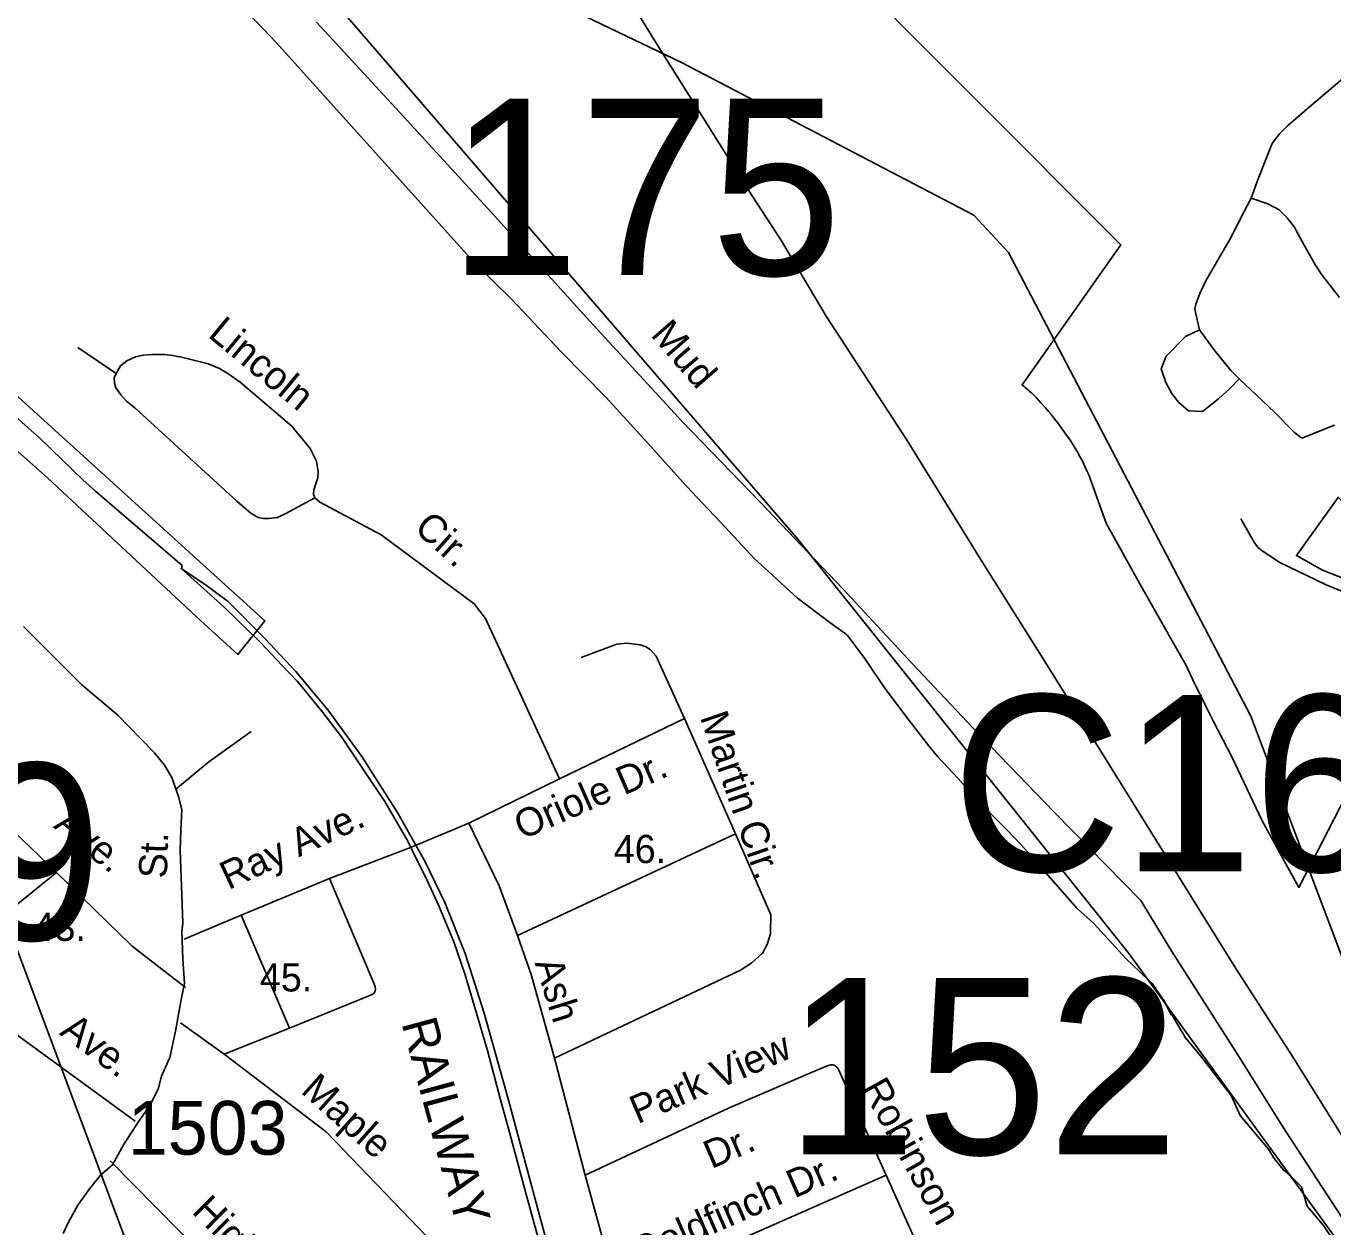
# Model space of a CAD drawing. Extents: x 884530 to 1028605, y 526725 to 653634.
# Drawn here: x 967410 to 970449, y 591285 to 594076 of the extents above; entities that cross this region are included whole.
import ezdxf

# ---------------------------------------------------------------- set-up
doc = ezdxf.new("R2010")
doc.units = 0
for name, color, linetype in [('Exist Boundary Political City Limit New', 7, 'Continuous'), ('Exist Boundary Political City Limit New Hole', 7, 'Continuous'), ('Exist Hydrographic Creek Single Shore', 7, 'Continuous'), ('Exist Hydrographic Creek Single Shore Label', 7, 'Continuous'), ('Exist Railroad Mainline', 7, 'Continuous'), ('Exist Railroad Mainline Label', 7, 'Continuous'), ('Exist Railroad Siding', 7, 'Continuous'), ('Exist Road Non-System Type 51', 7, 'Continuous'), ('Exist Road Non-System Type 51 Label', 7, 'Continuous'), ('Exist Road Secondary Structure Culvert Number Label', 7, 'Continuous'), ('Exist Road Secondary Structure Standard Bridge Number Label', 7, 'Continuous'), ('Exist Road Secondary Type 51 Attributed', 7, 'Continuous'), ('Exist Road Secondary Type 51 Label', 7, 'Continuous'), ('Exist Road Secondary Type 51 Number Label', 7, 'Continuous'), ('Exist Utilities Electrical Transmission Line', 7, 'Continuous'), ('Map Preparation Boundary City Limit Buffer Line', 7, 'Continuous')]:
    doc.layers.add(name, color=color, linetype=linetype)

msp = doc.modelspace()

# ---------------------------------------------------------------- linework, layer by layer
at = {"layer": 'Exist Boundary Political City Limit New'}
for points in [[(967639.6, 594427.2), (966938.9, 593625.2), (967965.8, 592693.9), (967903.1, 592615.6), (967816.2, 592694.6), (967460.1, 593025.8), (967162.7, 593289.8), (966859.1, 593562.6), (966770.9, 593641.8), (966630.7, 593768), (966255.8, 594106.7)], [(970450.9, 591252.7), (970427, 591288.5), (970388.8, 591333.1), (970376, 591377.8), (970350.5, 591403.3), (970333.5, 591418.2), (970312.2, 591443.7), (970299.6, 591465.4), (970233.6, 591543.6), (970212.3, 591590.4), (970142.1, 591681.9), (970106, 591724.4), (970072.8, 591780.8), (970072.8, 591778), (970059.2, 591806.2), (970028.7, 591850.9), (970006, 591871.9), (970000, 591877.8), (969967.8, 591909.1), (969892.8, 591990.4), (969854.4, 592024.8), (969786.4, 592102.5), (969756.2, 592138.2), (969724.3, 592173.2), (969692.5, 592206), (969661.3, 592237.3), (969606.9, 592294.1), (969577.9, 592327.1), (969530.6, 592377.6), (969508.4, 592403.8), (969461.6, 592464.8), (969435, 592500), (969408.4, 592535.2), (969394, 592556.5), (969358.3, 592609.4), (969320.6, 592659.9), (969317.9, 592661.8), (969279.1, 592690.1), (969204.1, 592746.3), (969136.4, 592808.4), (969104.1, 592837.5), (969026.8, 592921.2), (968982, 592968.6), (968936.3, 593017), (968863.4, 593099.1), (968758.9, 593212.9), (968654.4, 593319.1), (968540.1, 593440.8), (968454.1, 593524.8), (967993, 594037.2), (967774.3, 594267.6)], [(969261.9, 594263.6), (969955.7, 593567.6), (969726.4, 593242.1), (969731.4, 593238.1), (969733.8, 593236.1), (969739.9, 593230.9), (969749.2, 593222.5), (969759.6, 593212.1), (969770.8, 593200), (969780.4, 593189.1), (969788.4, 593179.8), (969794.8, 593172.2), (969801.9, 593163.3), (969810.9, 593151.6), (969820.5, 593138.6), (969829.8, 593125.6), (969838.3, 593113.3), (969845.9, 593101.4), (969853.4, 593088.8), (969861.3, 593074.3), (969867.2, 593062.9), (969872.4, 593052.4), (969877.2, 593042.7), (969881.7, 593033.3), (969921.8, 592920.7), (970000, 592779.6), (970003.1, 592774.1), (970072.8, 592651.4), (970107.2, 592591.3), (970123.5, 592556.5), (970151.4, 592500), (970171.3, 592459.8), (970213.9, 592377.6), (970283.9, 592230.4), (970369.6, 592073.8), (970589.2, 592500)]]:
    msp.add_lwpolyline(points, dxfattribs=at)
at = {"layer": 'Exist Boundary Political City Limit New Hole'}
msp.add_lwpolyline([(970510.1, 592777.8), (970635.6, 592766.1), (970650.4, 592780.1), (970624.9, 592807.5), (970604.5, 592828.3), (970581.2, 592853.9), (970543.5, 592893.3), (970525.3, 592913.1), (970461.1, 592981.1), (970458.6, 592977.3), (970364.1, 592845.3), (970424.6, 592811.6), (970510.1, 592777.8)], dxfattribs=at)
at = {"layer": 'Exist Hydrographic Creek Single Shore'}
for points in [[(970592.1, 591668.2), (970484.2, 591874.4), (970258, 592471.8), (969695, 593549.7), (969614.4, 593636.6), (968934.7, 593991.6), (967991.2, 594443.8), (967892, 594462.1)], [(970578.6, 591090), (969975.3, 591919.6), (969204.9, 592883.5), (967914.1, 594379.7)]]:
    msp.add_lwpolyline(points, dxfattribs=at)
at = {"layer": 'Exist Railroad Mainline'}
for points in [[(966312.5, 594128.9), (966464.2, 593990.6), (966565.7, 593897.8), (966694.8, 593776.4), (966801.5, 593680.7), (967007.4, 593516), (967152.9, 593380.8), (967306.1, 593239.5), (967443.9, 593116.7), (967542, 593021.7), (967571.7, 592995.4), (967773.6, 592822.2), (967771.7, 592814.7)], [(967770.3, 592816), (967870, 592725.9), (967957.1, 592641.8), (968006.1, 592590.2), (968041.1, 592552.6), (968073.4, 592514), (968097.8, 592483.6), (968143.8, 592424.1), (968206, 592331.1), (968244.4, 592273.4), (968297.8, 592181.5), (968315.3, 592145.6), (968338.9, 592098.3), (968370, 592030.9), (968405, 591947.8), (968431.2, 591870.7), (968483.3, 591694.8), (968513, 591583.2), (968532.6, 591510.4), (968572.6, 591363.2), (968617.1, 591199.7)]]:
    msp.add_lwpolyline(points, dxfattribs=at)
at = {"layer": 'Exist Railroad Siding'}
msp.add_lwpolyline([(968738.7, 590819.6), (968715.1, 590887.8), (968670, 591068.1), (968586.5, 591378), (968530.1, 591588), (968475.4, 591781.5), (968431.2, 591920.6), (968384.4, 592038.8), (968337.2, 592135.1), (968274.6, 592246.2), (968191.1, 592378.4), (968112.3, 592486.9), (968037.6, 592576.2), (967965.8, 592652.3), (967881.4, 592738.1), (967829.8, 592775.7), (967770.3, 592816)], dxfattribs=at)
at = {"layer": 'Exist Road Non-System Type 51'}
for p, q in [((967619.7, 593268.6), (967530.6, 593328.9)), ((968650.7, 592326.7), (968941, 592466.9)), ((969059.8, 592198.7), (968941, 592466.9)), ((968439.7, 592223.2), (968650.7, 592326.7)), ((968553.2, 591961.9), (969059.8, 592198.7)), ((967224, 591901), (967481, 592108.3)), ((967910.4, 592009.6), (968116, 592094.9)), ((967778.3, 591953.4), (967910.4, 592009.6)), ((968022.8, 591746.8), (967910.4, 592009.6)), ((967870.8, 591686.7), (967769.7, 591759)), ((967870.8, 591686.7), (968022.8, 591746.8)), ((968710.6, 591405.1), (968638.7, 591676.8)), ((969410.1, 591405.1), (969348.4, 591542.3)), ((967819, 591222), (967605.8, 591438.2)), ((968786.1, 591130.8), (968710.6, 591405.1)), ((968786.1, 591130.8), (969410.1, 591405.1)), ((969520, 591159.1), (969410.1, 591405.1))]:
    msp.add_line(p, q, dxfattribs=at)
for points in [[(970662.4, 594106.4), (970563.9, 594031.4), (970393.6, 593887.6), (970343.7, 593844.6), (970324.8, 593825.8), (970307.9, 593803.3), (970275.4, 593720.8), (970259, 593676.3)], [(970259, 593676.3), (970242.1, 593643.4), (970209.2, 593580.4), (970154.6, 593485.4), (970139.5, 593454.4), (970130.2, 593430), (970128.3, 593418.6), (970130.2, 593407.3), (970138.6, 593370.1)], [(970464.5, 593445.2), (970423.5, 593497.6), (970408.5, 593520.2), (970382.2, 593567.2), (970358.6, 593609.5), (970342.7, 593630.2), (970323.8, 593649.1), (970297.6, 593663.1), (970259, 593676.3)], [(970230.8, 593255.9), (970209.3, 593234), (970182.8, 593209.7), (970146.1, 593180.5), (970113, 593182.1), (970089.7, 593202.3), (970074.6, 593222.1), (970060.6, 593247.5), (970049.3, 593279.4), (970061.5, 593308.6), (970106.6, 593354.7), (970138.6, 593370.1)], [(970138.6, 593370.1), (970172.5, 593324.6), (970212, 593275.7), (970230.8, 593255.9)], [(968650.7, 592326.7), (968478.5, 592698.8), (968452.3, 592733.4), (968236.1, 592893.3), (968093.6, 592969.5), (968081.4, 592979.3), (968079, 592987.8), (968079.8, 592998.2), (968084.1, 593012.1), (968088.4, 593026), (968089.5, 593040.3), (968085.7, 593064.5), (968070.7, 593094.1), (968028.3, 593145.8), (967907.9, 593248.2), (967879.4, 593268.6), (967860, 593280), (967834.1, 593291.2), (967771.5, 593306.9), (967751, 593310.6), (967732.2, 593312.4), (967701.6, 593313.1), (967682.9, 593311.4), (967664.9, 593307.1), (967644.9, 593298), (967629.7, 593286.4), (967619.7, 593268.6)], [(967619.7, 593268.6), (967615.5, 593258.5), (967615.7, 593246.4), (967619.3, 593235.3), (967630.4, 593219), (967644.2, 593204.5), (967662.9, 593188.4), (967900.5, 592971.5), (967934.1, 592943), (967950.1, 592934.2), (967962.1, 592931.6), (967974.7, 592931.4), (967995.1, 592934.2), (968014.4, 592943.2), (968081.4, 592979.3)], [(970230.8, 593255.9), (970312.9, 593179), (970360.8, 593130.9), (970376.6, 593118.6)], [(970376.6, 593118.6), (970452.7, 593148.7)], [(970689.9, 592771.3), (970655.7, 592748.8), (970640.5, 592741.7), (970633.4, 592739.1), (970624.6, 592737.7), (970609.6, 592736.7), (970593.8, 592736.3), (970576.1, 592736.4), (970556.8, 592737.7), (970536.5, 592741.1), (970517, 592746.7), (970488.1, 592754.6), (970433.4, 592777.5), (970325.8, 592829.3), (970284.6, 592856.1), (970274.1, 592865.1), (970266.8, 592875), (970235.2, 592930.9)], [(967481, 592108.3), (967262.1, 592318.4), (967029.4, 592648.8)], [(968941, 592466.9), (968875.8, 592611.5), (968862.5, 592626.5), (968852.3, 592633.6), (968838.4, 592637.9), (968807.2, 592641.4), (968783.7, 592639.7), (968701.3, 592608.4)], [(967757.6, 592301.9), (967835.5, 592366.1), (967933.6, 592436.5)], [(968116, 592094.9), (968308.2, 592168.6), (968439.7, 592223.2)], [(968553.2, 591961.9), (968510.6, 592077.3), (968439.7, 592223.2)], [(969141.2, 591971), (969141.8, 592009.9), (969059.8, 592198.7)], [(967780.8, 591841.1), (967657, 591937.8), (967481, 592108.3)], [(968022.8, 591746.8), (968205.4, 591820.9), (968214.6, 591824.8), (968217.9, 591826.6), (968220.2, 591829.9), (968222.1, 591833.7), (968222.9, 591838.1), (968222.4, 591842.9), (968219.3, 591851.4), (968116, 592094.9)], [(968638.7, 591676.8), (968584.9, 591871.7), (968553.2, 591961.9)], [(968638.7, 591676.8), (969071.7, 591881.7), (969097.5, 591898.5), (969122.9, 591921.2), (969133.8, 591941.2), (969141.1, 591965.9), (969141.2, 591971)], [(967664.3, 591530.6), (967336.4, 591769.5), (967300.4, 591808.8)], [(968342.3, 591262.6), (968108.5, 591505.8), (967870.8, 591686.7)], [(968710.6, 591405.1), (969044, 591561.1), (969238.1, 591644.4), (969275.1, 591660.3), (969280.8, 591661.4), (969286.2, 591661.6)], [(969348.4, 591542.3), (969299.9, 591649.5), (969296, 591655.1), (969290.8, 591660.3), (969286.2, 591661.6)]]:
    msp.add_lwpolyline(points, dxfattribs=at)
at = {"layer": 'Exist Road Secondary Type 51 Attributed'}
msp.add_lwpolyline([(967404.3, 592680.8), (967464.1, 592620.8), (967539.3, 592545.7), (967624.8, 592473.5), (967674.9, 592421.7), (967709.3, 592386.8), (967732.3, 592358), (967748.9, 592329.5), (967765.4, 592282.9), (967772.4, 592254.6), (967770.4, 592208.9), (967768.3, 592160), (967772.5, 592055.9), (967775.1, 591990.3), (967772.5, 591972.3), (967774.7, 591907.9), (967778.9, 591850.6), (967772.1, 591817.4), (967757.5, 591740.1), (967744.9, 591678.5), (967725.1, 591635.6), (967717.4, 591605.2), (967698.3, 591567), (967672.8, 591530.9), (967636.7, 591475.6), (967611.3, 591428.9), (967583.7, 591405.5), (967558.2, 591373.7), (967530.6, 591335.4), (967509.4, 591297.2), (967496.6, 591269.6)], dxfattribs=at)
at = {"layer": 'Exist Utilities Electrical Transmission Line'}
msp.add_line((969612.8, 585990.5), (963386.1, 602621.5), dxfattribs=at)
for points in [[(970725, 591005.6), (970720.3, 591101.7), (970517.3, 591421.1), (970352.4, 591684.9), (970223.2, 591885.6), (970056.3, 592153.6), (969880, 592437.8), (969766.2, 592619.8), (969629.6, 592836.8), (969459.1, 593112.9), (969271, 593401.6), (969167, 593577.3), (969098.6, 593681.7), (968870.9, 594043.8), (968685.3, 594346.5)], [(968085.9, 594085), (968278.7, 593876.3), (968492.7, 593642.7), (968720.3, 593390.7), (968936.2, 593157.1), (969117.9, 592968.5), (969309.1, 592767.8), (969471, 592594.1), (969612.1, 592445), (969801.4, 592248.4), (970002.5, 592043.3), (970074.3, 591924.8), (970228.1, 591685.2), (970332.4, 591517.5), (970547.2, 591187.9), (970655.1, 591070), (970725, 591005.6)]]:
    msp.add_lwpolyline(points, dxfattribs=at)
at = {"layer": 'Map Preparation Boundary City Limit Buffer Line'}
for points in [[(967639.6, 594427.2), (966938.9, 593625.2), (967965.8, 592693.9), (967903.1, 592615.6), (967816.2, 592694.6), (967460.1, 593025.8), (967162.7, 593289.8), (966859.1, 593562.6), (966770.9, 593641.8), (966630.7, 593768), (966255.8, 594106.7)], [(970450.9, 591252.7), (970427, 591288.5), (970388.8, 591333.1), (970376, 591377.8), (970350.5, 591403.3), (970333.5, 591418.2), (970312.2, 591443.7), (970299.6, 591465.4), (970233.6, 591543.6), (970212.3, 591590.4), (970142.1, 591681.9), (970106, 591724.4), (970072.8, 591780.8), (970072.8, 591778), (970059.2, 591806.2), (970028.7, 591850.9), (970006, 591871.9), (970000, 591877.8), (969967.8, 591909.1), (969892.8, 591990.4), (969854.4, 592024.8), (969786.4, 592102.5), (969756.2, 592138.2), (969724.3, 592173.2), (969692.5, 592206), (969661.3, 592237.3), (969606.9, 592294.1), (969577.9, 592327.1), (969530.6, 592377.6), (969508.4, 592403.8), (969461.6, 592464.8), (969435, 592500), (969408.4, 592535.2), (969394, 592556.5), (969358.3, 592609.4), (969320.6, 592659.9), (969317.9, 592661.8), (969279.1, 592690.1), (969204.1, 592746.3), (969136.4, 592808.4), (969104.1, 592837.5), (969026.8, 592921.2), (968982, 592968.6), (968936.3, 593017), (968863.4, 593099.1), (968758.9, 593212.9), (968654.4, 593319.1), (968540.1, 593440.8), (968454.1, 593524.8), (967993, 594037.2), (967774.3, 594267.6)], [(969261.9, 594263.6), (969955.7, 593567.6), (969726.4, 593242.1), (969731.4, 593238.1), (969733.8, 593236.1), (969739.9, 593230.9), (969749.2, 593222.5), (969759.6, 593212.1), (969770.8, 593200), (969780.4, 593189.1), (969788.4, 593179.8), (969794.8, 593172.2), (969801.9, 593163.3), (969810.9, 593151.6), (969820.5, 593138.6), (969829.8, 593125.6), (969838.3, 593113.3), (969845.9, 593101.4), (969853.4, 593088.8), (969861.3, 593074.3), (969867.2, 593062.9), (969872.4, 593052.4), (969877.2, 593042.7), (969881.7, 593033.3), (969921.8, 592920.7), (970000, 592779.6), (970003.1, 592774.1), (970072.8, 592651.4), (970107.2, 592591.3), (970123.5, 592556.5), (970151.4, 592500), (970171.3, 592459.8), (970213.9, 592377.6), (970283.9, 592230.4), (970369.6, 592073.8), (970589.2, 592500)], [(970510.1, 592777.8), (970635.6, 592766.1), (970650.4, 592780.1), (970624.9, 592807.5), (970604.5, 592828.3), (970581.2, 592853.9), (970543.5, 592893.3), (970525.3, 592913.1), (970461.1, 592981.1), (970458.6, 592977.3), (970364.1, 592845.3), (970424.6, 592811.6), (970510.1, 592777.8)]]:
    msp.add_lwpolyline(points, dxfattribs=at)

# ---------------------------------------------------------------- texts
at = {"layer": 'Exist Hydrographic Creek Single Shore Label'}
msp.add_text('Mud', height=65.62, rotation=310.7848, dxfattribs=at).set_placement((968860.7, 593357.8))
msp.add_text('Mud', height=65.62, rotation=310.7848, dxfattribs=at).set_placement((968860.7, 593357.8))
at = {"layer": 'Exist Railroad Mainline Label'}
msp.add_text('RAILWAY', height=82.02, rotation=285.2039, dxfattribs=at).set_placement((968282.9, 591758.8))
at = {"layer": 'Exist Road Non-System Type 51 Label'}
for s, height, rotation, p in [('Lincoln', 65.62, 320.404, (967830.6, 593355.6)), ('Cir.', 65.62, 317.9198, (968309.7, 592905.3)), ('Martin Cir.', 65.617, 289.0401, (968976.6, 592469.9)), ('Oriole Dr.', 65.62, 23.5742, (968563.6, 592184.1)), ('Ray Ave.', 65.62, 25.0725, (967880.9, 592067.4)), ('Ave.', 65.62, 321.2189, (967471.7, 592214.2)), ('Ash', 65.62, 287.2904, (968592.7, 591898.9)), ('Ave.', 65.62, 323.4405, (967486.1, 591733.3)), ('Park View', 65.62, 23.3885, (968832.3, 591523.2)), ('Maple', 65.62, 318.2952, (968046.7, 591598.2)), ('Robinson', 65.62, 298.8692, (969351.4, 591607.9)), ('Dr.', 65.62, 23.3885, (969003.9, 591419)), ('Goldfinch Dr.', 65.617, 23.5853, (968834.7, 591192.6)), ('Highland', 65.62, 315.1188, (967793.3, 591318.6))]:
    msp.add_text(s, height=height, rotation=rotation, dxfattribs=at).set_placement(p)
for s, p in [('46.', (968776.7, 592130.5)), ('43.', (967427.5, 591949.7)), ('45.', (967953.8, 591832.1))]:
    msp.add_text(s, height=65.62, dxfattribs=at).set_placement(p)
at = {"layer": 'Exist Road Secondary Structure Culvert Number Label'}
for s, p in [('C167', (969562.2, 592111.1)), ('C149', (966277.3, 591952.1))]:
    msp.add_text(s, height=410.1, dxfattribs=at).set_placement(p)
at = {"layer": 'Exist Road Secondary Structure Standard Bridge Number Label'}
for s, p in [('175', (968392, 593497.2)), ('152', (969175.6, 591453.4))]:
    msp.add_text(s, height=410.1, dxfattribs=at).set_placement(p)
at = {"layer": 'Exist Road Secondary Type 51 Label'}
msp.add_text('St.', height=65.62, rotation=88.1308, dxfattribs=at).set_placement((967737.6, 592094.4))
at = {"layer": 'Exist Road Secondary Type 51 Number Label'}
msp.add_text('1503', height=125, dxfattribs=at).set_placement((967646.7, 591452.7))

doc.saveas('drawing.dxf')
